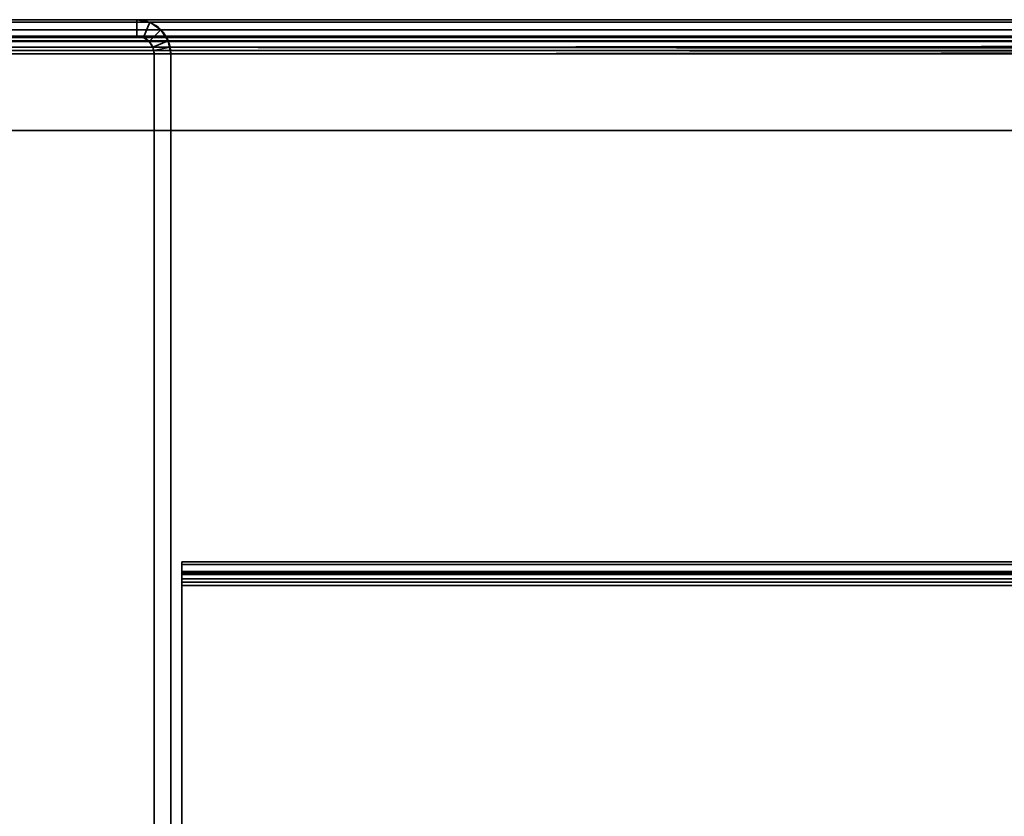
# Model space of a CAD drawing. Header units: millimetres. Extents: x -493 to 6693, y -115 to 145.
# Tile 450 of 656: x 1138 to 1227, y 73 to 145. Entities that reach past the tile are written whole.
import ezdxf

# ---------------------------------------------------------------- set-up
doc = ezdxf.new("R2010")
doc.units = ezdxf.units.MM
doc.layers.add('151', color=7, linetype='Continuous', true_color=0xffffff)

# ---------------------------------------------------------------- blocks, each defined once
blk = doc.blocks.new('UG_SURFACE_002')
at = {"layer": '151', "color": 252, "linetype": 'Continuous', "lineweight": 35}
for points in [[(957.5, 135, 2200.25), (2042.5, 135, 2200.25), (1892.5, 135, 2050.25), (1107.5, 135, 2050.25)], [(2042.5, -15, 2200.25), (2042.5, 135, 2200.25), (957.5, 135, 2200.25), (957.5, -15, 2200.25)], [(1107.5, -15, 2050.25), (1107.5, 135, 2050.25), (1892.5, 135, 2050.25), (1892.5, -15, 2050.25)]]:
    blk.add_3dface(points, dxfattribs=at)
blk = doc.blocks.new('UG_SURFACE_115')
at = {"layer": '151', "color": 252, "linetype": 'Continuous', "lineweight": 35}
for points in [[(1148.92, 145, 2008.33), (1148.92, 145, -7.75), (1125.08, 145, -7.75), (1125.08, 145, 2032.17)], [(1125.08, 143.5, 2032.17), (1148.92, 143.5, 2008.33), (1148.92, 145, 2008.33), (1125.08, 145, 2032.17)], [(1125.08, 145, -7.75), (1148.92, 145, -7.75), (1148.92, 143.5, -7.75), (1125.08, 143.5, -7.75)], [(1150.099, 144.766, 2007.151), (1150.099, 144.766, -7.75), (1148.92, 145, -7.75), (1148.92, 145, 2008.33)], [(1148.92, 143.5, 2008.33), (1149.525, 143.38, 2007.725), (1150.099, 144.766, 2007.151), (1148.92, 145, 2008.33)], [(1148.92, 145, -7.75), (1150.099, 144.766, -7.75), (1149.525, 143.38, -7.75), (1148.92, 143.5, -7.75)], [(1149.525, 143.38, 2007.725), (1150.037, 143.037, 2007.213), (1151.098, 144.098, 2006.152), (1150.099, 144.766, 2007.151)], [(1150.037, 143.037, -7.75), (1149.525, 143.38, -7.75), (1150.099, 144.766, -7.75), (1151.098, 144.098, -7.75)], [(1151.098, 144.098, 2006.152), (1151.098, 144.098, -7.75), (1150.099, 144.766, -7.75), (1150.099, 144.766, 2007.151)], [(1148.92, 143.5, 2008.33), (1125.08, 143.5, 2032.17), (1125.08, 143.5, -7.75), (1148.92, 143.5, -7.75)], [(1148.92, 143.5, 2008.33), (1148.92, 143.5, -7.75), (1149.525, 143.38, -7.75), (1149.525, 143.38, 2007.725)], [(1149.525, 143.38, 2007.725), (1149.525, 143.38, -7.75), (1150.037, 143.037, -7.75), (1150.037, 143.037, 2007.213)], [(1151.766, 143.099, 2005.484), (1151.098, 144.098, 2006.152), (1150.037, 143.037, 2007.213), (1150.38, 142.525, 2006.87)], [(1151.098, 144.098, -7.75), (1151.766, 143.099, -7.75), (1150.38, 142.525, -7.75), (1150.037, 143.037, -7.75)], [(1151.766, 143.099, 2005.484), (1151.766, 143.099, -7.75), (1151.098, 144.098, -7.75), (1151.098, 144.098, 2006.152)], [(1150.037, 143.037, 2007.213), (1150.037, 143.037, -7.75), (1150.38, 142.525, -7.75), (1150.38, 142.525, 2006.87)], [(1151.941, 142.521, 2005.309), (1151.766, 143.099, 2005.484), (1150.38, 142.525, 2006.87), (1150.47, 142.228, 2006.78)], [(1150.5, 141.92, -7.75), (1150.38, 142.525, -7.75), (1151.766, 143.099, -7.75), (1152, 141.92, -7.75)], [(1150.38, 142.525, -7.75), (1150.5, 141.92, -7.75), (1150.5, 141.92, 2006.75)], [(1150.5, 141.92, 2006.75), (1150.47, 142.228, 2006.78), (1150.38, 142.525, -7.75)], [(1150.47, 142.228, 2006.78), (1150.38, 142.525, 2006.87), (1150.38, 142.525, -7.75)], [(1152, 141.92, 2005.25), (1151.941, 142.521, 2005.309), (1150.47, 142.228, 2006.78), (1150.5, 141.92, 2006.75)], [(1151.766, 143.099, -7.75), (1151.766, 143.099, 2005.484), (1151.941, 142.521, 2005.309)], [(1151.941, 142.521, 2005.309), (1152, 141.92, -7.75), (1151.766, 143.099, -7.75)], [(1151.941, 142.521, 2005.309), (1152, 141.92, 2005.25), (1152, 141.92, -7.75)], [(1150.5, 6.25, 2006.75), (1150.5, 141.92, 2006.75), (1150.5, 141.92, -7.75), (1150.5, 6.25, -7.75)], [(1150.5, 141.92, 2006.75), (1150.5, 6.25, 2006.75), (1152, 6.25, 2005.25), (1152, 141.92, 2005.25)], [(1152, 141.92, -7.75), (1152, 6.25, -7.75), (1150.5, 6.25, -7.75), (1150.5, 141.92, -7.75)], [(1152, 6.25, 2005.25), (1152, 6.25, -7.75), (1152, 141.92, -7.75), (1152, 141.92, 2005.25)]]:
    blk.add_3dface(points, dxfattribs=at)
blk = doc.blocks.new('UG_SURFACE_116')
at = {"layer": '151', "color": 252, "linetype": 'Continuous', "lineweight": 35}
for points in [[(1148.92, 145, 2008.33), (1148.92, 145, -7.75), (1125.08, 145, -7.75), (1125.08, 145, 2032.17)], [(1125.08, 143.5, 2032.17), (1148.92, 143.5, 2008.33), (1148.92, 145, 2008.33), (1125.08, 145, 2032.17)], [(1125.08, 145, -7.75), (1148.92, 145, -7.75), (1148.92, 143.5, -7.75), (1125.08, 143.5, -7.75)], [(1150.099, 144.766, 2007.151), (1150.099, 144.766, -7.75), (1148.92, 145, -7.75), (1148.92, 145, 2008.33)], [(1148.92, 143.5, 2008.33), (1149.525, 143.38, 2007.725), (1150.099, 144.766, 2007.151), (1148.92, 145, 2008.33)], [(1148.92, 145, -7.75), (1150.099, 144.766, -7.75), (1149.525, 143.38, -7.75), (1148.92, 143.5, -7.75)], [(1149.525, 143.38, 2007.725), (1150.037, 143.037, 2007.213), (1151.098, 144.098, 2006.152), (1150.099, 144.766, 2007.151)], [(1150.037, 143.037, -7.75), (1149.525, 143.38, -7.75), (1150.099, 144.766, -7.75), (1151.098, 144.098, -7.75)], [(1151.098, 144.098, 2006.152), (1151.098, 144.098, -7.75), (1150.099, 144.766, -7.75), (1150.099, 144.766, 2007.151)], [(1148.92, 143.5, 2008.33), (1125.08, 143.5, 2032.17), (1125.08, 143.5, -7.75), (1148.92, 143.5, -7.75)], [(1148.92, 143.5, 2008.33), (1148.92, 143.5, -7.75), (1149.525, 143.38, -7.75), (1149.525, 143.38, 2007.725)], [(1149.525, 143.38, 2007.725), (1149.525, 143.38, -7.75), (1150.037, 143.037, -7.75), (1150.037, 143.037, 2007.213)], [(1151.766, 143.099, 2005.484), (1151.098, 144.098, 2006.152), (1150.037, 143.037, 2007.213), (1150.38, 142.525, 2006.87)], [(1151.098, 144.098, -7.75), (1151.766, 143.099, -7.75), (1150.38, 142.525, -7.75), (1150.037, 143.037, -7.75)], [(1151.766, 143.099, 2005.484), (1151.766, 143.099, -7.75), (1151.098, 144.098, -7.75), (1151.098, 144.098, 2006.152)], [(1150.037, 143.037, 2007.213), (1150.037, 143.037, -7.75), (1150.38, 142.525, -7.75), (1150.38, 142.525, 2006.87)], [(1151.941, 142.521, 2005.309), (1151.766, 143.099, 2005.484), (1150.38, 142.525, 2006.87), (1150.47, 142.228, 2006.78)], [(1150.5, 141.92, -7.75), (1150.38, 142.525, -7.75), (1151.766, 143.099, -7.75), (1152, 141.92, -7.75)], [(1150.38, 142.525, -7.75), (1150.5, 141.92, -7.75), (1150.5, 141.92, 2006.75)], [(1150.5, 141.92, 2006.75), (1150.47, 142.228, 2006.78), (1150.38, 142.525, -7.75)], [(1150.47, 142.228, 2006.78), (1150.38, 142.525, 2006.87), (1150.38, 142.525, -7.75)], [(1152, 141.92, 2005.25), (1151.941, 142.521, 2005.309), (1150.47, 142.228, 2006.78), (1150.5, 141.92, 2006.75)], [(1151.766, 143.099, -7.75), (1151.766, 143.099, 2005.484), (1151.941, 142.521, 2005.309)], [(1151.941, 142.521, 2005.309), (1152, 141.92, -7.75), (1151.766, 143.099, -7.75)], [(1151.941, 142.521, 2005.309), (1152, 141.92, 2005.25), (1152, 141.92, -7.75)], [(1150.5, 6.25, 2006.75), (1150.5, 141.92, 2006.75), (1150.5, 141.92, -7.75), (1150.5, 6.25, -7.75)], [(1150.5, 141.92, 2006.75), (1150.5, 6.25, 2006.75), (1152, 6.25, 2005.25), (1152, 141.92, 2005.25)], [(1152, 141.92, -7.75), (1152, 6.25, -7.75), (1150.5, 6.25, -7.75), (1150.5, 141.92, -7.75)], [(1152, 6.25, 2005.25), (1152, 6.25, -7.75), (1152, 141.92, -7.75), (1152, 141.92, 2005.25)]]:
    blk.add_3dface(points, dxfattribs=at)
blk = doc.blocks.new('UG_SURFACE_118')
at = {"layer": '151', "color": 252, "linetype": 'Continuous', "lineweight": 35}
for points in [[(1876.099, 144.766, 2033.349), (1123.901, 144.766, 2033.349), (1122.902, 144.098, 2034.348), (1877.098, 144.098, 2034.348)], [(1874.92, 145, 2032.17), (1125.08, 145, 2032.17), (1123.901, 144.766, 2033.349), (1876.099, 144.766, 2033.349)], [(1125.08, 145, 2032.17), (1148.92, 145, 2008.33), (1148.92, 143.5, 2008.33), (1125.08, 143.5, 2032.17)], [(1148.92, 145, 2008.33), (1125.08, 145, 2032.17), (1874.92, 145, 2032.17), (1851.08, 145, 2008.33)], [(1849.901, 144.766, 2007.151), (1150.099, 144.766, 2007.151), (1148.92, 145, 2008.33), (1851.08, 145, 2008.33)], [(1148.92, 145, 2008.33), (1150.099, 144.766, 2007.151), (1149.525, 143.38, 2007.725), (1148.92, 143.5, 2008.33)], [(1150.099, 144.766, 2007.151), (1151.098, 144.098, 2006.152), (1150.037, 143.037, 2007.213), (1149.525, 143.38, 2007.725)], [(1848.902, 144.098, 2006.152), (1151.098, 144.098, 2006.152), (1150.099, 144.766, 2007.151), (1849.901, 144.766, 2007.151)], [(1877.098, 144.098, 2034.348), (1122.902, 144.098, 2034.348), (1122.234, 143.099, 2035.016), (1877.766, 143.099, 2035.016)], [(1876.037, 143.037, 2033.287), (1123.963, 143.037, 2033.287), (1124.475, 143.38, 2032.775), (1875.525, 143.38, 2032.775)], [(1875.525, 143.38, 2032.775), (1124.475, 143.38, 2032.775), (1125.08, 143.5, 2032.17), (1874.92, 143.5, 2032.17)], [(1148.92, 143.5, 2008.33), (1851.08, 143.5, 2008.33), (1874.92, 143.5, 2032.17), (1125.08, 143.5, 2032.17)], [(1851.08, 143.5, 2008.33), (1148.92, 143.5, 2008.33), (1149.525, 143.38, 2007.725), (1850.475, 143.38, 2007.725)], [(1850.475, 143.38, 2007.725), (1149.525, 143.38, 2007.725), (1150.037, 143.037, 2007.213), (1849.963, 143.037, 2007.213)], [(1150.38, 142.525, 2006.87), (1150.037, 143.037, 2007.213), (1151.098, 144.098, 2006.152), (1151.766, 143.099, 2005.484)], [(1848.234, 143.099, 2005.484), (1151.766, 143.099, 2005.484), (1151.098, 144.098, 2006.152), (1848.902, 144.098, 2006.152)], [(1122.059, 142.521, 2035.191), (1122, 141.92, 2035.25), (1878, 141.92, 2035.25)], [(1877.941, 142.521, 2035.191), (1877.766, 143.099, 2035.016), (1122.234, 143.099, 2035.016), (1122.059, 142.521, 2035.191)], [(1122.059, 142.521, 2035.191), (1878, 141.92, 2035.25), (1877.941, 142.521, 2035.191)], [(1123.53, 142.228, 2033.72), (1123.62, 142.525, 2033.63), (1876.38, 142.525, 2033.63), (1876.47, 142.228, 2033.72)], [(1876.38, 142.525, 2033.63), (1123.62, 142.525, 2033.63), (1123.963, 143.037, 2033.287), (1876.037, 143.037, 2033.287)], [(1849.963, 143.037, 2007.213), (1150.037, 143.037, 2007.213), (1150.38, 142.525, 2006.87), (1849.62, 142.525, 2006.87)], [(1150.47, 142.228, 2006.78), (1150.38, 142.525, 2006.87), (1151.766, 143.099, 2005.484), (1151.941, 142.521, 2005.309)], [(1849.53, 142.228, 2006.78), (1150.38, 142.525, 2006.87), (1150.47, 142.228, 2006.78)], [(1849.53, 142.228, 2006.78), (1849.62, 142.525, 2006.87), (1150.38, 142.525, 2006.87)], [(1150.5, 141.92, 2006.75), (1150.47, 142.228, 2006.78), (1151.941, 142.521, 2005.309), (1152, 141.92, 2005.25)], [(1151.941, 142.521, 2005.309), (1151.766, 143.099, 2005.484), (1848.234, 143.099, 2005.484)], [(1151.941, 142.521, 2005.309), (1848.234, 143.099, 2005.484), (1848.059, 142.521, 2005.309)], [(1848.059, 142.521, 2005.309), (1152, 141.92, 2005.25), (1151.941, 142.521, 2005.309)], [(1848.059, 142.521, 2005.309), (1848, 141.92, 2005.25), (1152, 141.92, 2005.25)], [(1122, 141.92, 2035.25), (1122, 135, 2035.25), (1878, 135, 2035.25), (1878, 141.92, 2035.25)], [(1876.5, 141.92, 2033.75), (1123.5, 141.92, 2033.75), (1123.53, 142.228, 2033.72)], [(1123.5, 141.92, 2033.75), (1876.5, 141.92, 2033.75), (1876.5, 135, 2033.75), (1123.5, 135, 2033.75)], [(1876.47, 142.228, 2033.72), (1876.5, 141.92, 2033.75), (1123.53, 142.228, 2033.72)], [(1150.47, 142.228, 2006.78), (1849.5, 141.92, 2006.75), (1849.53, 142.228, 2006.78)], [(1150.47, 142.228, 2006.78), (1150.5, 141.92, 2006.75), (1849.5, 141.92, 2006.75)], [(1150.5, 6.25, 2006.75), (1849.5, 6.25, 2006.75), (1849.5, 141.92, 2006.75), (1150.5, 141.92, 2006.75)], [(1152, 141.92, 2005.25), (1152, 6.25, 2005.25), (1150.5, 6.25, 2006.75), (1150.5, 141.92, 2006.75)], [(1152, 6.25, 2005.25), (1152, 141.92, 2005.25), (1848, 141.92, 2005.25), (1848, 6.25, 2005.25)], [(1123.5, 135, 2033.75), (1876.5, 135, 2033.75), (1878, 135, 2035.25), (1122, 135, 2035.25)]]:
    blk.add_3dface(points, dxfattribs=at)
blk = doc.blocks.new('UG_SURFACE_124')
at = {"layer": '151', "color": 252, "linetype": 'Continuous', "lineweight": 35}
for points in [[(1847, 96.014, -10.533), (1847, 95.014, -10.533), (1153, 95.014, -10.533), (1153, 96.014, -10.533)], [(1847, 96.014, -10.533), (1153, 96.014, -10.533), (1153, 96.014, -4.442), (1847, 96.014, -4.442)], [(1153, 95.785, -3.379), (1847, 95.785, -3.379), (1847, 96.014, -4.442), (1153, 96.014, -4.442)], [(1153, 96.014, -4.442), (1153, 96.014, -10.533), (1153, 95.014, -10.533), (1153, 95.014, -4.442)], [(1153, 95.014, -4.442), (1153, 94.874, -3.791), (1153, 95.785, -3.379), (1153, 96.014, -4.442)], [(1153, 95.138, -2.505), (1847, 95.138, -2.505), (1847, 95.785, -3.379), (1153, 95.785, -3.379)], [(1153, 95.138, -2.505), (1153, 95.785, -3.379), (1153, 94.874, -3.791), (1153, 94.478, -3.256)], [(1153, 94.189, -1.975), (1847, 94.189, -1.975), (1847, 95.138, -2.505), (1153, 95.138, -2.505)], [(1153, 94.189, -1.975), (1153, 95.138, -2.505), (1153, 94.478, -3.256), (1153, 93.896, -2.932)], [(1847, 95.014, -10.533), (1847, 95.014, -4.442), (1153, 95.014, -4.442), (1153, 95.014, -10.533)], [(1153, 95.014, -4.442), (1847, 95.014, -4.442), (1847, 94.874, -3.791), (1153, 94.874, -3.791)], [(1153, 94.874, -3.791), (1847, 94.874, -3.791), (1847, 94.478, -3.256), (1153, 94.478, -3.256)], [(1153, 94.478, -3.256), (1847, 94.478, -3.256), (1847, 93.896, -2.932), (1153, 93.896, -2.932)], [(1847, 94.189, -1.975), (1153, 94.189, -1.975), (1153, 64.383, 7.137), (1847, 64.383, 7.137)], [(1153, 64.383, 7.137), (1153, 94.189, -1.975), (1153, 93.896, -2.932), (1153, 64.091, 6.181)], [(1847, 93.896, -2.932), (1847, 64.091, 6.181), (1153, 64.091, 6.181), (1153, 93.896, -2.932)]]:
    blk.add_3dface(points, dxfattribs=at)

msp = doc.modelspace()

# ---------------------------------------------------------------- linework, layer by layer
at = {"layer": '151', "color": 253, "linetype": 'Continuous', "lineweight": -3}
for p, q in [((1874.92, 145, 2032.17), (1125.08, 145, 2032.17)), ((1125.08, 145, -7.75), (1148.92, 145, -7.75)), ((1148.92, 145, 2008.33), (1125.08, 145, 2032.17)), ((1148.92, 145, 2008.33), (1125.08, 145, 2032.17)), ((1125.08, 145, -7.75), (1148.92, 145, -7.75)), ((1148.92, 145, 2008.33), (1125.08, 145, 2032.17)), ((1148.92, 145, 2008.33), (1148.92, 145, -7.75)), ((1851.08, 145, 2008.33), (1148.92, 145, 2008.33)), ((1148.92, 145, 2008.33), (1148.92, 145, -7.75)), ((1148.92, 143.5, 2008.33), (1125.08, 143.5, 2032.17)), ((1125.08, 143.5, -7.75), (1148.92, 143.5, -7.75)), ((1148.92, 143.5, 2008.33), (1125.08, 143.5, 2032.17)), ((1148.92, 143.5, 2008.33), (1125.08, 143.5, 2032.17)), ((1125.08, 143.5, -7.75), (1148.92, 143.5, -7.75)), ((1874.92, 143.5, 2032.17), (1125.08, 143.5, 2032.17)), ((1851.08, 143.5, 2008.33), (1148.92, 143.5, 2008.33)), ((1148.92, 143.5, 2008.33), (1148.92, 143.5, -7.75)), ((1148.92, 143.5, 2008.33), (1148.92, 143.5, -7.75)), ((1878, 141.92, 2035.25), (1122, 141.92, 2035.25)), ((1876.5, 141.92, 2033.75), (1123.5, 141.92, 2033.75)), ((1150.5, 141.92, 2006.75), (1150.5, 141.92, -7.75)), ((1150.5, 6.25, 2006.75), (1150.5, 141.92, 2006.75)), ((1150.5, 141.92, -7.75), (1150.5, 6.25, -7.75)), ((1150.5, 6.25, 2006.75), (1150.5, 141.92, 2006.75)), ((1849.5, 141.92, 2006.75), (1150.5, 141.92, 2006.75)), ((1150.5, 141.92, -7.75), (1150.5, 6.25, -7.75)), ((1150.5, 6.25, 2006.75), (1150.5, 141.92, 2006.75)), ((1150.5, 141.92, 2006.75), (1150.5, 141.92, -7.75)), ((1152, 6.25, 2005.25), (1152, 141.92, 2005.25)), ((1848, 141.92, 2005.25), (1152, 141.92, 2005.25)), ((1152, 141.92, -7.75), (1152, 6.25, -7.75)), ((1152, 141.92, 2005.25), (1152, 141.92, -7.75)), ((1152, 141.92, -7.75), (1152, 6.25, -7.75)), ((1152, 6.25, 2005.25), (1152, 141.92, 2005.25)), ((1152, 141.92, 2005.25), (1152, 141.92, -7.75)), ((1152, 6.25, 2005.25), (1152, 141.92, 2005.25)), ((957.5, 135, 2200.25), (2042.5, 135, 2200.25)), ((1892.5, 135, 2050.25), (1107.5, 135, 2050.25)), ((1878, 135, 2035.25), (1122, 135, 2035.25)), ((1876.5, 135, 2033.75), (1123.5, 135, 2033.75)), ((1153, 96.014, -10.533), (1153, 96.014, -4.442)), ((1847, 96.014, -10.533), (1153, 96.014, -10.533)), ((1847, 96.014, -4.442), (1153, 96.014, -4.442)), ((1153, 95.014, -10.533), (1153, 96.014, -10.533)), ((1847, 95.014, -4.442), (1153, 95.014, -4.442)), ((1153, 95.014, -10.533), (1153, 95.014, -4.442)), ((1847, 95.014, -10.533), (1153, 95.014, -10.533)), ((1153, 94.189, -1.975), (1153, 64.383, 7.137)), ((1847, 94.189, -1.975), (1153, 94.189, -1.975)), ((1847, 93.896, -2.932), (1153, 93.896, -2.932)), ((1153, 93.896, -2.932), (1153, 64.091, 6.181))]:
    msp.add_line(p, q, dxfattribs=at)
at = {"layer": '151', "color": 253, "linetype": 'Continuous', "lineweight": -3, "extrusion": (0, 0, -1)}
for radius in [3.08, 3.08, 1.58, 1.58]:
    msp.add_arc((-1148.92, 141.92, 7.75), radius, 90, 180, dxfattribs=at)
at = {"layer": '151', "color": 253, "linetype": 'Continuous', "lineweight": -3, "extrusion": (1, 0, 0)}
for radius in [2.58, 1.58]:
    msp.add_arc((93.434, -4.442, 1153), radius, 0, 73, dxfattribs=at)
at = {"layer": '151', "color": 253, "linetype": 'Continuous', "lineweight": -3, "extrusion": (0.707107, 6.12323e-17, 0.707107)}
for major_axis in [(-3.08, 0, 3.08), (-3.08, 0, 3.08), (-3.08, 0, 3.08), (-1.58, 0, 1.58), (-1.58, 0, 1.58), (-1.58, 0, 1.58)]:
    msp.add_ellipse((1148.92, 141.92, 2008.33), major_axis=major_axis, ratio=0.707107, start_param=3.141593, end_param=4.712389, dxfattribs=at)

# ---------------------------------------------------------------- block references
at = {"layer": '151', "color": 253, "linetype": 'Continuous', "lineweight": -3}
for name in ['UG_SURFACE_115', 'UG_SURFACE_116', 'UG_SURFACE_118', 'UG_SURFACE_002', 'UG_SURFACE_124']:
    msp.add_blockref(name, (0, 0), dxfattribs=at)

doc.saveas('drawing.dxf')
